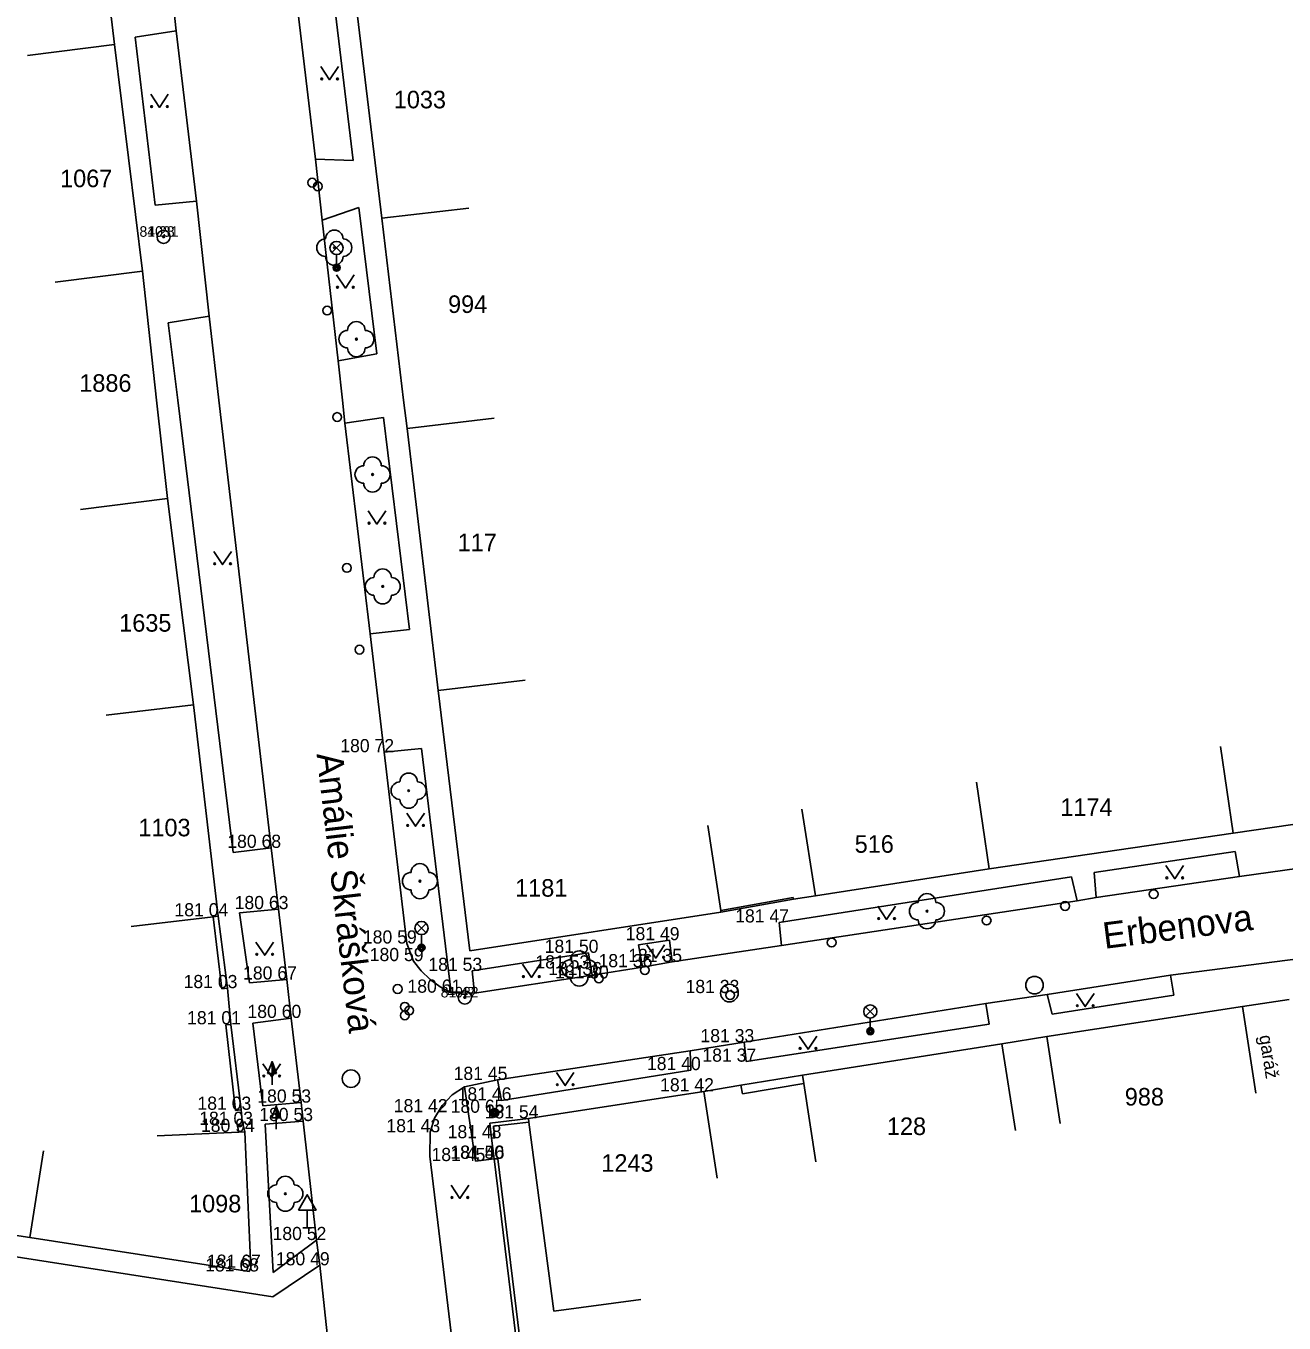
# Model space of a CAD drawing. Extents: x -539515 to -538098, y -1182060 to -1180157.
# Drawn here: x -539222.5 to -539150.8, y -1180552.6 to -1180478.7 of the extents above; entities that cross this region are included whole.
import ezdxf

# ---------------------------------------------------------------- set-up
doc = ezdxf.new("R2010")
doc.units = 0
for name, color, linetype in [('Vrstva 1', 7, 'Continuous'), ('Vrstva 11', 7, 'Continuous'), ('Vrstva 13', 7, 'Continuous'), ('Vrstva 14', 7, 'Continuous'), ('Vrstva 21', 7, 'Continuous'), ('Vrstva 22', 7, 'Continuous'), ('Vrstva 23', 7, 'Continuous'), ('Vrstva 25', 7, 'Continuous'), ('Vrstva 27', 7, 'Continuous'), ('Vrstva 28', 7, 'Continuous'), ('Vrstva 33', 7, 'Continuous'), ('Vrstva 34', 7, 'Continuous'), ('Vrstva 36', 7, 'Continuous'), ('Vrstva 41', 7, 'Continuous'), ('Vrstva 47', 7, 'Continuous'), ('Vrstva 49', 7, 'Continuous'), ('Vrstva 68', 7, 'Continuous'), ('Vrstva 88', 7, 'Continuous')]:
    doc.layers.add(name, color=color, linetype=linetype)

msp = doc.modelspace()

# ---------------------------------------------------------------- linework, layer by layer
at = {"layer": 'Vrstva 1'}
for p, q in [((-539217.46, -1180479.75), (-539219.12, -1180465.758)), ((-539203.77, -1180476.742), (-539202.23, -1180489.648)), ((-539217.46, -1180479.75), (-539222.421, -1180480.375)), ((-539215.87, -1180492.656), (-539217.46, -1180479.75)), ((-539202.23, -1180489.648), (-539197.265, -1180489.063)), ((-539200.977, -1180500), (-539202.23, -1180489.648)), ((-539215.87, -1180492.656), (-539220.83, -1180493.281)), ((-539215.06, -1180500), (-539215.87, -1180492.656)), ((-539215.06, -1180500), (-539214.44, -1180505.609)), ((-539200.977, -1180500), (-539200.78, -1180501.617)), ((-539200.78, -1180501.617), (-539195.814, -1180501.031)), ((-539200.78, -1180501.617), (-539199.01, -1180516.539)), ((-539214.44, -1180505.609), (-539219.401, -1180506.234)), ((-539212.96, -1180517.367), (-539214.44, -1180505.609)), ((-539199.01, -1180516.539), (-539194.044, -1180515.953)), ((-539199.01, -1180516.539), (-539197.21, -1180531.383)), ((-539212.96, -1180517.367), (-539217.926, -1180517.953)), ((-539212.96, -1180517.367), (-539211.54, -1180529.406)), ((-539153.7, -1180524.672), (-539154.426, -1180519.727)), ((-539167.61, -1180526.711), (-539168.331, -1180521.766)), ((-539177.5, -1180528.25), (-539178.274, -1180523.313)), ((-539143.92, -1180523.242), (-539153.7, -1180524.672)), ((-539182.906, -1180529.078), (-539183.649, -1180524.234)), ((-539167.61, -1180526.711), (-539153.7, -1180524.672)), ((-539177.5, -1180528.25), (-539167.61, -1180526.711)), ((-539197.21, -1180531.383), (-539182.89, -1180529.18)), ((-539182.89, -1180529.18), (-539182.906, -1180529.078)), ((-539211.839, -1180529.441), (-539216.506, -1180529.992)), ((-539211.54, -1180529.406), (-539211.839, -1180529.441)), ((-539164.32, -1180536.258), (-539153.17, -1180534.547)), ((-539153.17, -1180534.547), (-539150.51, -1180534.141)), ((-539153.17, -1180534.547), (-539152.415, -1180539.492)), ((-539166.88, -1180536.672), (-539178.24, -1180538.461)), ((-539166.88, -1180536.672), (-539166.096, -1180541.609)), ((-539164.32, -1180536.258), (-539163.565, -1180541.203)), ((-539178.24, -1180538.461), (-539178.169, -1180538.931)), ((-539178.169, -1180538.931), (-539177.491, -1180543.398)), ((-539193.86, -1180540.922), (-539183.86, -1180539.383)), ((-539183.86, -1180539.383), (-539183.101, -1180544.328)), ((-539193.833, -1180541.126), (-539193.86, -1180540.922)), ((-539192.41, -1180551.898), (-539193.833, -1180541.126)), ((-539210.365, -1180541.704), (-539215.024, -1180541.922)), ((-539210.03, -1180541.688), (-539210.365, -1180541.704)), ((-539209.69, -1180549.43), (-539210.03, -1180541.688)), ((-539222.29, -1180547.711), (-539221.506, -1180542.773)), ((-539233.12, -1180546), (-539222.29, -1180547.711)), ((-539222.29, -1180547.711), (-539209.79, -1180549.641)), ((-539209.79, -1180549.641), (-539209.69, -1180549.43)), ((-539187.453, -1180551.243), (-539192.41, -1180551.898))]:
    msp.add_line(p, q, dxfattribs=at)
at = {"layer": 'Vrstva 11'}
for p, q in [((-539178.75, -1180528.438), (-539177.5, -1180528.25)), ((-539210.82, -1180535.563), (-539211.02, -1180533.5)), ((-539164.32, -1180536.258), (-539166.88, -1180536.672)), ((-539181.75, -1180539.023), (-539183.86, -1180539.383)), ((-539210.23, -1180540.43), (-539210.16, -1180541.289)), ((-539195.97, -1180542.047), (-539195.82, -1180543.219))]:
    msp.add_line(p, q, dxfattribs=at)
at = {"layer": 'Vrstva 13'}
for p, q in [((-539205.09, -1180475.977), (-539203.86, -1180486.359)), ((-539216.28, -1180479.328), (-539213.94, -1180478.961)), ((-539215.14, -1180488.891), (-539216.28, -1180479.328)), ((-539203.86, -1180486.359), (-539206.01, -1180486.281)), ((-539212.78, -1180488.68), (-539215.14, -1180488.891)), ((-539205.63, -1180489.758), (-539203.54, -1180489.031)), ((-539203.54, -1180489.031), (-539202.5, -1180497.367)), ((-539214.39, -1180495.602), (-539212.06, -1180495.227)), ((-539213.851, -1180500), (-539214.39, -1180495.602)), ((-539202.5, -1180497.367), (-539204.71, -1180497.773)), ((-539213.851, -1180500), (-539210.69, -1180525.773)), ((-539204.32, -1180501.32), (-539202.13, -1180500.992)), ((-539202.13, -1180500.992), (-539200.64, -1180513.078)), ((-539200.64, -1180513.078), (-539202.89, -1180513.313)), ((-539202.09, -1180520.063), (-539199.96, -1180519.844)), ((-539199.96, -1180519.844), (-539198.26, -1180533.758)), ((-539208.53, -1180525.508), (-539210.69, -1180525.773)), ((-539153.58, -1180525.711), (-539161.62, -1180526.922)), ((-539153.34, -1180527.133), (-539153.58, -1180525.711)), ((-539179.58, -1180529.76), (-539162.92, -1180527.156)), ((-539162.92, -1180527.156), (-539162.59, -1180528.523)), ((-539161.5, -1180528.34), (-539161.62, -1180526.922)), ((-539210.33, -1180529.203), (-539208.11, -1180529)), ((-539209.76, -1180533.203), (-539210.33, -1180529.203)), ((-539179.44, -1180531.07), (-539179.58, -1180529.76)), ((-539187.6, -1180531.031), (-539185.82, -1180530.773)), ((-539185.82, -1180530.773), (-539185.68, -1180532.008)), ((-539197.07, -1180532.523), (-539190.44, -1180531.492)), ((-539190.44, -1180531.492), (-539190.24, -1180532.758)), ((-539187.37, -1180532.313), (-539187.6, -1180531.031)), ((-539207.63, -1180533.008), (-539209.76, -1180533.203)), ((-539196.94, -1180533.781), (-539197.07, -1180532.523)), ((-539157.07, -1180533.898), (-539157.271, -1180532.758)), ((-539167.61, -1180535.547), (-539167.79, -1180534.37)), ((-539164.3, -1180533.859), (-539164.02, -1180534.977)), ((-539164.02, -1180534.977), (-539157.07, -1180533.898)), ((-539209.57, -1180535.5), (-539207.38, -1180535.203)), ((-539209, -1180540.211), (-539209.57, -1180535.5)), ((-539167.61, -1180535.547), (-539181.45, -1180537.688)), ((-539181.45, -1180537.688), (-539181.56, -1180536.578)), ((-539184.65, -1180537.08), (-539184.61, -1180538.172)), ((-539184.61, -1180538.172), (-539195.4, -1180539.9)), ((-539195.4, -1180539.9), (-539195.63, -1180538.73)), ((-539197.5, -1180539.117), (-539196.89, -1180543.352)), ((-539206.82, -1180540.023), (-539209, -1180540.211)), ((-539208.87, -1180541.258), (-539206.71, -1180541.07)), ((-539208.41, -1180549.703), (-539208.87, -1180541.258)), ((-539196.89, -1180543.352), (-539195.82, -1180543.219)), ((-539208.43, -1180551.078), (-539232.677, -1180547.326)), ((-539205.95, -1180547.852), (-539208.41, -1180549.703)), ((-539208.43, -1180551.078), (-539205.76, -1180549.289))]:
    msp.add_line(p, q, dxfattribs=at)
at = {"layer": 'Vrstva 21'}
for centre, radius in [((-539214.66, -1180490.7), 0.375), ((-539214.66, -1180490.7), 0.05), ((-539197.49, -1180534.03), 0.375), ((-539197.49, -1180534.03), 0.05)]:
    msp.add_circle(centre, radius, dxfattribs=at)
at = {"layer": 'Vrstva 22'}
for centre in [(-539204.93, -1180491.32), (-539203.67, -1180496.531), (-539202.75, -1180504.242), (-539202.17, -1180510.617), (-539200.69, -1180522.25), (-539200.05, -1180527.406), (-539171.15, -1180529.117), (-539190.97, -1180532.383), (-539207.72, -1180545.211)]:
    msp.add_circle(centre, 0.05, dxfattribs=at)
for centre, start, end in [((-539205.43, -1180491.32), 90, 270), ((-539204.93, -1180490.82), 0, 180), ((-539204.43, -1180491.32), 270, 90), ((-539204.93, -1180491.82), 180, 0), ((-539204.17, -1180496.531), 90, 270), ((-539203.67, -1180496.031), 0, 180), ((-539203.17, -1180496.531), 270, 90), ((-539203.67, -1180497.031), 180, 0), ((-539202.75, -1180503.742), 0, 180), ((-539203.25, -1180504.242), 90, 270), ((-539202.25, -1180504.242), 270, 90), ((-539202.75, -1180504.742), 180, 0), ((-539202.67, -1180510.617), 90, 270), ((-539202.17, -1180510.117), 0, 180), ((-539201.67, -1180510.617), 270, 90), ((-539202.17, -1180511.117), 180, 0), ((-539200.69, -1180521.75), 0, 180), ((-539201.19, -1180522.25), 90, 270), ((-539200.19, -1180522.25), 270, 90), ((-539200.69, -1180522.75), 180, 0), ((-539200.05, -1180526.906), 0, 180), ((-539200.55, -1180527.406), 90, 270), ((-539199.55, -1180527.406), 270, 90), ((-539200.05, -1180527.906), 180, 0), ((-539171.65, -1180529.117), 90, 270), ((-539171.15, -1180528.617), 0, 180), ((-539170.65, -1180529.117), 270, 90), ((-539171.15, -1180529.617), 180, 0), ((-539190.97, -1180531.883), 0, 180), ((-539191.47, -1180532.383), 90, 270), ((-539190.47, -1180532.383), 270, 90), ((-539190.97, -1180532.883), 180, 0), ((-539208.22, -1180545.211), 90, 270), ((-539207.72, -1180544.711), 0, 180), ((-539207.22, -1180545.211), 270, 90), ((-539207.72, -1180545.711), 180, 0)]:
    msp.add_arc(centre, 0.5, start, end, dxfattribs=at)
at = {"layer": 'Vrstva 25'}
for p, q in [((-539208.732, -1180538.358), (-539208.48, -1180537.684)), ((-539208.48, -1180538.358), (-539208.732, -1180538.358)), ((-539208.48, -1180539.01), (-539208.48, -1180538.36)), ((-539208.492, -1180540.888), (-539208.24, -1180540.214)), ((-539208.24, -1180540.888), (-539208.492, -1180540.888)), ((-539208.24, -1180541.54), (-539208.24, -1180540.89))]:
    msp.add_line(p, q, dxfattribs=at)
for points in [[(-539208.23, -1180538.36), (-539208.48, -1180538.36), (-539208.48, -1180537.684), (-539208.48, -1180537.684)], [(-539208.287, -1180538.32), (-539208.44, -1180538.32), (-539208.44, -1180537.907)], [(-539208.345, -1180538.28), (-539208.4, -1180538.28), (-539208.4, -1180538.131)], [(-539207.99, -1180540.89), (-539208.24, -1180540.89), (-539208.24, -1180540.214), (-539208.24, -1180540.214)], [(-539208.047, -1180540.85), (-539208.2, -1180540.85), (-539208.2, -1180540.437)], [(-539208.105, -1180540.81), (-539208.16, -1180540.81), (-539208.16, -1180540.661)]]:
    msp.add_lwpolyline(points, close=True, dxfattribs=at)
for radius in [0.25, 0.2, 0.15, 0.1, 0.05]:
    msp.add_circle((-539195.8, -1180540.602), radius, dxfattribs=at)
at = {"layer": 'Vrstva 27'}
for centre in [(-539165.02, -1180533.328), (-539182.41, -1180533.781), (-539203.98, -1180538.656)]:
    msp.add_circle(centre, 0.5, dxfattribs=at)
at = {"layer": 'Vrstva 28'}
for centre in [(-539206.19, -1180487.617), (-539205.87, -1180487.828), (-539205.34, -1180494.906), (-539204.77, -1180500.969), (-539204.21, -1180509.563), (-539203.49, -1180514.219), (-539158.23, -1180528.148), (-539163.28, -1180528.82), (-539167.75, -1180529.648), (-539176.58, -1180530.898), (-539187.23, -1180532.477), (-539189.85, -1180532.953), (-539201.32, -1180533.55), (-539182.37, -1180533.898), (-539200.91, -1180534.56), (-539200.66, -1180534.78), (-539200.91, -1180535.05)]:
    msp.add_circle(centre, 0.25, dxfattribs=at)
at = {"layer": 'Vrstva 33'}
for p, q in [((-539205.065, -1180491.601), (-539204.535, -1180491.071)), ((-539205.065, -1180491.071), (-539204.535, -1180491.601)), ((-539204.8, -1180491.711), (-539204.8, -1180492.461)), ((-539200.225, -1180530.343), (-539199.695, -1180529.813)), ((-539200.225, -1180529.813), (-539199.695, -1180530.343)), ((-539199.96, -1180530.453), (-539199.96, -1180531.203)), ((-539174.645, -1180535.093), (-539174.115, -1180534.563)), ((-539174.645, -1180534.563), (-539174.115, -1180535.093)), ((-539174.38, -1180535.203), (-539174.38, -1180535.953))]:
    msp.add_line(p, q, dxfattribs=at)
for centre, radius in [((-539204.8, -1180491.336), 0.375), ((-539204.8, -1180492.461), 0.2), ((-539204.8, -1180492.461), 0.145), ((-539204.8, -1180492.461), 0.0876), ((-539199.96, -1180530.078), 0.375), ((-539199.96, -1180531.203), 0.2), ((-539199.96, -1180531.203), 0.145), ((-539199.96, -1180531.203), 0.0876), ((-539174.38, -1180534.828), 0.375), ((-539174.38, -1180535.953), 0.2), ((-539174.38, -1180535.953), 0.145), ((-539174.38, -1180535.953), 0.0876)]:
    msp.add_circle(centre, radius, dxfattribs=at)
at = {"layer": 'Vrstva 34'}
for p, q in [((-539206.47, -1180546.138), (-539206.47, -1180547.156)), ((-539206.72, -1180547.156), (-539206.22, -1180547.156))]:
    msp.add_line(p, q, dxfattribs=at)
msp.add_lwpolyline([(-539206.97, -1180546.138), (-539205.97, -1180546.138), (-539206.47, -1180545.272)], close=True, dxfattribs=at)
at = {"layer": 'Vrstva 36'}
for points in [[(-539205.697, -1180481.008), (-539205.197, -1180481.758), (-539204.697, -1180481.008)], [(-539215.396, -1180482.586), (-539214.896, -1180483.336), (-539214.396, -1180482.586)], [(-539204.797, -1180492.875), (-539204.297, -1180493.625), (-539203.797, -1180492.875)], [(-539202.998, -1180506.313), (-539202.498, -1180507.063), (-539201.998, -1180506.313)], [(-539211.796, -1180508.625), (-539211.296, -1180509.375), (-539210.796, -1180508.625)], [(-539200.798, -1180523.531), (-539200.298, -1180524.281), (-539199.798, -1180523.531)], [(-539157.53, -1180526.516), (-539157.03, -1180527.266), (-539156.53, -1180526.516)], [(-539173.951, -1180528.836), (-539173.451, -1180529.586), (-539172.951, -1180528.836)], [(-539209.396, -1180530.875), (-539208.896, -1180531.625), (-539208.396, -1180530.875)], [(-539187.113, -1180531.039), (-539186.613, -1180531.789), (-539186.113, -1180531.039)], [(-539194.199, -1180532.141), (-539193.699, -1180532.891), (-539193.199, -1180532.141)], [(-539162.628, -1180533.797), (-539162.128, -1180534.547), (-539161.628, -1180533.797)], [(-539178.429, -1180536.234), (-539177.929, -1180536.984), (-539177.429, -1180536.234)], [(-539208.996, -1180537.805), (-539208.496, -1180538.555), (-539207.996, -1180537.805)], [(-539192.27, -1180538.297), (-539191.77, -1180539.047), (-539191.27, -1180538.297)], [(-539198.271, -1180544.727), (-539197.771, -1180545.477), (-539197.271, -1180544.727)]]:
    msp.add_lwpolyline(points, dxfattribs=at)
for centre in [(-539205.647, -1180481.708), (-539204.748, -1180481.708), (-539215.346, -1180483.286), (-539214.447, -1180483.286), (-539204.747, -1180493.575), (-539203.848, -1180493.575), (-539202.948, -1180507.013), (-539202.049, -1180507.013), (-539211.746, -1180509.325), (-539210.847, -1180509.325), (-539200.748, -1180524.231), (-539199.849, -1180524.231), (-539157.48, -1180527.216), (-539156.581, -1180527.216), (-539173.901, -1180529.536), (-539173.002, -1180529.536), (-539209.346, -1180531.575), (-539208.447, -1180531.575), (-539187.063, -1180531.739), (-539186.164, -1180531.739), (-539194.149, -1180532.841), (-539193.25, -1180532.841), (-539162.578, -1180534.497), (-539161.679, -1180534.497), (-539178.379, -1180536.934), (-539177.48, -1180536.934), (-539208.946, -1180538.505), (-539208.047, -1180538.505), (-539192.22, -1180538.997), (-539191.321, -1180538.997), (-539198.221, -1180545.427), (-539197.322, -1180545.427)]:
    msp.add_circle(centre, 0.05, dxfattribs=at)
at = {"layer": 'Vrstva 68'}
for p, q in [((-539178.769, -1180528.336), (-539182.906, -1180529.078)), ((-539182.89, -1180529.18), (-539178.75, -1180528.438)), ((-539178.75, -1180528.438), (-539178.769, -1180528.336)), ((-539211.839, -1180529.441), (-539211.348, -1180533.539)), ((-539211.02, -1180533.5), (-539211.54, -1180529.406)), ((-539211.348, -1180533.539), (-539211.02, -1180533.5)), ((-539211.119, -1180535.586), (-539210.82, -1180535.563)), ((-539211.119, -1180535.586), (-539210.558, -1180540.469)), ((-539210.23, -1180540.43), (-539210.82, -1180535.563)), ((-539181.75, -1180539.023), (-539178.24, -1180538.461)), ((-539178.169, -1180538.931), (-539181.662, -1180539.523)), ((-539181.75, -1180539.023), (-539181.662, -1180539.523)), ((-539210.558, -1180540.469), (-539210.23, -1180540.43)), ((-539193.86, -1180540.922), (-539196.067, -1180541.188)), ((-539196.067, -1180541.188), (-539195.97, -1180542.047)), ((-539195.851, -1180541.359), (-539193.833, -1180541.126)), ((-539210.451, -1180541.359), (-539210.365, -1180541.704)), ((-539210.03, -1180541.688), (-539210.13, -1180541.29)), ((-539195.771, -1180542.023), (-539195.851, -1180541.359)), ((-539195.97, -1180542.047), (-539195.771, -1180542.023)), ((-539192.4, -1180571.242), (-539195.82, -1180543.219)), ((-539195.82, -1180543.219), (-539195.6, -1180543.219)), ((-539195.6, -1180543.219), (-539192.219, -1180571.082))]:
    msp.add_line(p, q, dxfattribs=at)
msp.add_lwpolyline([(-539210.13, -1180541.29), (-539210.16, -1180541.289), (-539210.451, -1180541.359)], dxfattribs=at)
at = {"layer": 'Vrstva 88'}
for p, q in [((-539213.94, -1180478.961), (-539214.22, -1180476.477)), ((-539206.01, -1180486.281), (-539207.19, -1180476.289)), ((-539213.94, -1180478.961), (-539212.78, -1180488.68)), ((-539206.01, -1180486.281), (-539205.63, -1180489.758)), ((-539212.06, -1180495.227), (-539212.78, -1180488.68)), ((-539204.71, -1180497.773), (-539205.63, -1180489.758)), ((-539211.503, -1180500), (-539212.06, -1180495.227)), ((-539204.466, -1180500), (-539204.71, -1180497.773)), ((-539211.503, -1180500), (-539208.53, -1180525.508)), ((-539204.466, -1180500), (-539204.32, -1180501.32)), ((-539202.89, -1180513.313), (-539204.32, -1180501.32)), ((-539202.89, -1180513.313), (-539202.09, -1180520.063)), ((-539200.8, -1180530.961), (-539202.09, -1180520.063)), ((-539208.11, -1180529), (-539208.53, -1180525.508)), ((-539161.5, -1180528.34), (-539153.34, -1180527.133)), ((-539148.98, -1180526.531), (-539153.34, -1180527.133)), ((-539162.59, -1180528.523), (-539179.44, -1180531.07)), ((-539162.59, -1180528.523), (-539161.5, -1180528.34)), ((-539208.11, -1180529), (-539207.63, -1180533.008)), ((-539200.41, -1180531.961), (-539200.8, -1180530.961)), ((-539185.68, -1180532.008), (-539179.44, -1180531.07)), ((-539157.271, -1180532.758), (-539147.96, -1180531.56)), ((-539199.973, -1180532.52), (-539200.41, -1180531.961)), ((-539190.24, -1180532.758), (-539187.37, -1180532.313)), ((-539185.68, -1180532.008), (-539187.37, -1180532.313)), ((-539207.38, -1180535.203), (-539207.63, -1180533.008)), ((-539199.462, -1180533.012), (-539199.973, -1180532.52)), ((-539198.887, -1180533.427), (-539199.462, -1180533.012)), ((-539190.24, -1180532.758), (-539196.94, -1180533.781)), ((-539157.271, -1180532.758), (-539164.3, -1180533.859)), ((-539198.26, -1180533.758), (-539198.887, -1180533.427)), ((-539198.26, -1180533.758), (-539196.94, -1180533.781)), ((-539181.56, -1180536.578), (-539167.79, -1180534.37)), ((-539167.79, -1180534.37), (-539164.3, -1180533.859)), ((-539207.38, -1180535.203), (-539206.82, -1180540.023)), ((-539181.56, -1180536.578), (-539184.65, -1180537.08)), ((-539195.63, -1180538.73), (-539184.65, -1180537.08)), ((-539195.63, -1180538.73), (-539197.5, -1180539.117)), ((-539198.785, -1180540.184), (-539198.204, -1180539.576)), ((-539198.204, -1180539.576), (-539197.5, -1180539.117)), ((-539206.71, -1180541.07), (-539206.82, -1180540.023)), ((-539199.211, -1180540.908), (-539198.785, -1180540.184)), ((-539206.71, -1180541.07), (-539205.95, -1180547.852)), ((-539199.46, -1180541.711), (-539199.211, -1180540.908)), ((-539199.46, -1180541.711), (-539199.49, -1180543.063)), ((-539196.14, -1180570.844), (-539199.49, -1180543.063)), ((-539205.76, -1180549.289), (-539205.95, -1180547.852)), ((-539205.76, -1180549.289), (-539204.26, -1180563.039))]:
    msp.add_line(p, q, dxfattribs=at)

# ---------------------------------------------------------------- texts
at = {"layer": 'Vrstva 14'}
for s, p in [('180 72 ', (-539204.59, -1180520.06)), ('180 68 ', (-539211.03, -1180525.51)), ('181 04 ', (-539214.04, -1180529.41)), ('180 63 ', (-539210.61, -1180529)), ('181 47 ', (-539182.08, -1180529.76)), ('181 49 ', (-539188.32, -1180530.77)), ('180 59 ', (-539203.3, -1180530.96)), ('181 50 ', (-539192.94, -1180531.49)), ('180 59 ', (-539202.91, -1180531.96)), ('181 53 ', (-539193.47, -1180532.38)), ('181 36 ', (-539189.87, -1180532.31)), ('181 35 ', (-539188.18, -1180532.01)), ('180 67 ', (-539210.13, -1180533.01)), ('181 53 ', (-539199.57, -1180532.52)), ('181 36 ', (-539192.74, -1180532.76)), ('181 30 ', (-539192.35, -1180532.95)), ('181 03 ', (-539213.52, -1180533.5)), ('180 61 ', (-539200.76, -1180533.76)), ('181 33 ', (-539184.91, -1180533.78)), ('180 60 ', (-539209.88, -1180535.2)), ('181 01 ', (-539213.32, -1180535.56)), ('181 33 ', (-539184.06, -1180536.58)), ('181 40 ', (-539187.11, -1180538.17)), ('181 37 ', (-539183.95, -1180537.69)), ('181 45 ', (-539198.13, -1180538.73)), ('181 42 ', (-539186.36, -1180539.38)), ('181 03 ', (-539212.73, -1180540.43)), ('180 53 ', (-539209.32, -1180540.02)), ('181 46 ', (-539197.9, -1180539.9)), ('180 53 ', (-539209.21, -1180541.07)), ('181 42 ', (-539201.54, -1180540.57)), ('180 65 ', (-539198.3, -1180540.6)), ('181 54 ', (-539196.36, -1180540.92)), ('181 03 ', (-539212.63, -1180541.29)), ('180 94 ', (-539212.53, -1180541.69)), ('181 43 ', (-539201.96, -1180541.71)), ('181 48 ', (-539198.47, -1180542.05)), ('181 45 ', (-539199.39, -1180543.35)), ('181 50 ', (-539198.32, -1180543.22)), ('181 46 ', (-539198.3, -1180543.22)), ('180 52 ', (-539208.45, -1180547.85)), ('180 49 ', (-539208.26, -1180549.29)), ('181 68 ', (-539212.29, -1180549.64)), ('181 67 ', (-539212.19, -1180549.43))]:
    msp.add_text(s, height=0.75, dxfattribs=at).set_placement(p)
at = {"layer": 'Vrstva 22'}
for s, p in [('81.28', (-539216.035, -1180490.7)), ('81.47', (-539198.865, -1180534.03))]:
    msp.add_text(s, height=0.6, dxfattribs=at).set_placement(p)
at = {"layer": 'Vrstva 23'}
for s, p in [('4031', (-539215.593, -1180490.7)), ('4022', (-539198.494, -1180534.03))]:
    msp.add_text(s, height=0.6, dxfattribs=at).set_placement(p)
at = {"layer": 'Vrstva 41'}
msp.add_text('garáž', height=0.75, rotation=279.02441, dxfattribs=at).set_placement((-539152.215, -1180536.227))
at = {"layer": 'Vrstva 47'}
for s, p in [('1033', (-539201.539, -1180483.383)), ('1067', (-539220.557, -1180487.875)), ('994', (-539198.445, -1180495.039)), ('1886', (-539219.465, -1180499.531)), ('117', (-539197.899, -1180508.609)), ('1635', (-539217.189, -1180513.195)), ('1174', (-539163.55, -1180523.695)), ('1103', (-539216.098, -1180524.852)), ('516', (-539175.27, -1180525.789)), ('1181', (-539194.623, -1180528.289)), ('988', (-539159.875, -1180540.188)), ('128', (-539173.432, -1180541.867)), ('1243', (-539189.71, -1180543.961)), ('1098', (-539213.206, -1180546.273))]:
    msp.add_text(s, height=1, dxfattribs=at).set_placement(p)
at = {"layer": 'Vrstva 49'}
for s, rotation, p in [('Amálie Škrášková', 276.64611, (-539205.944, -1180520.164)), ('Erbenova', 7.3, (-539161.029, -1180531.266))]:
    msp.add_text(s, height=1.5, rotation=rotation, dxfattribs=at).set_placement(p)

doc.saveas('drawing.dxf')
